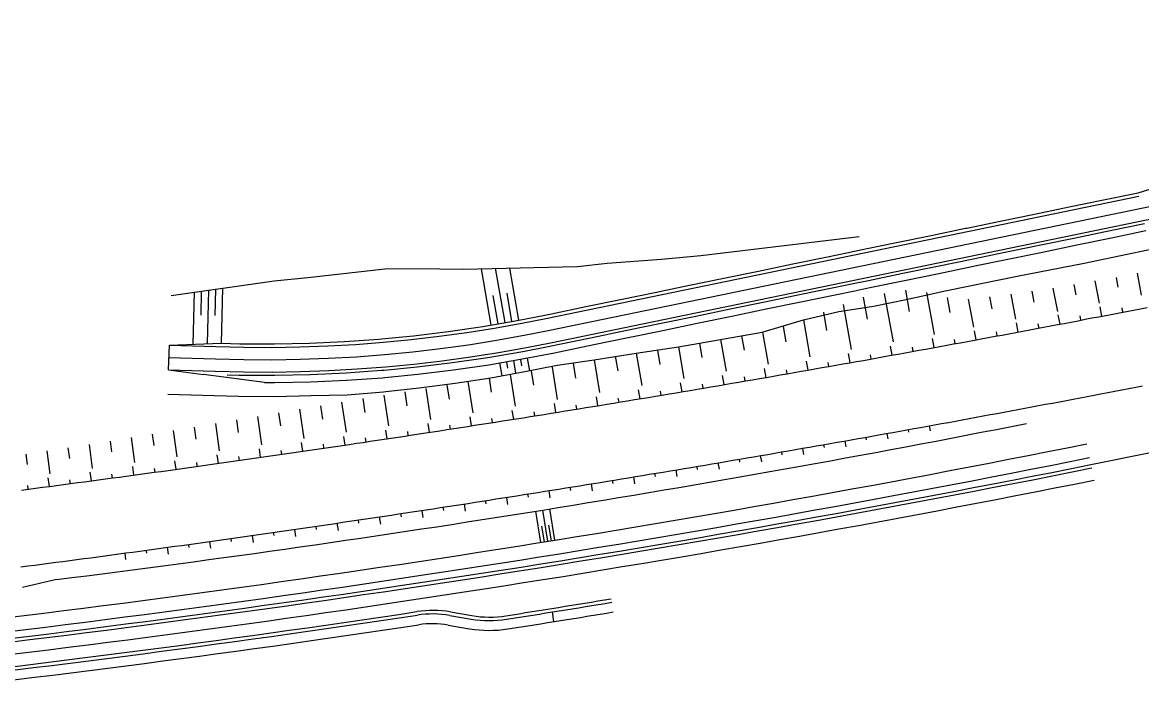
# Model space of a CAD drawing. Extents: x -552278 to -547230, y -1151007 to -1148251.
# Drawn here: x -547864.6 to -547705.9, y -1149949.3 to -1149853.1 of the extents above; entities that cross this region are included whole.
import ezdxf

# ---------------------------------------------------------------- set-up
doc = ezdxf.new("R2010")
doc.units = 0
doc.layers.add('u_trat navrh', color=7, linetype='Continuous')

msp = doc.modelspace()

# ---------------------------------------------------------------- linework, layer by layer
at = {"layer": 'u_trat navrh'}
for p, q in [((-547798.15, -1149896.01), (-547799.53, -1149888.01)), ((-547796.18, -1149895.67), (-547797.51, -1149887.96)), ((-547794.21, -1149895.33), (-547795.49, -1149887.92)), ((-547712.49, -1149889.75), (-547711.88, -1149892.92)), ((-547709.51, -1149889.25), (-547709.24, -1149890.64)), ((-547706.53, -1149888.67), (-547705.93, -1149891.76)), ((-547840.26, -1149891.35), (-547840.45, -1149898.73)), ((-547839.26, -1149891.21), (-547839.34, -1149894.61)), ((-547838.25, -1149891.06), (-547838.45, -1149898.66)), ((-547837.25, -1149890.92), (-547837.34, -1149894.66)), ((-547836.24, -1149890.77), (-547836.44, -1149898.59)), ((-547795.19, -1149895.5), (-547795.88, -1149891.5)), ((-547739.39, -1149891.05), (-547738.83, -1149894.11)), ((-547736.4, -1149891.37), (-547735.31, -1149897.34)), ((-547721.45, -1149891.22), (-547721.16, -1149892.75)), ((-547718.46, -1149890.76), (-547717.83, -1149894.07)), ((-547715.48, -1149890.24), (-547715.2, -1149891.7)), ((-547797.16, -1149895.84), (-547797.85, -1149891.84)), ((-547748.2, -1149893.09), (-547747.06, -1149899.47)), ((-547745.36, -1149892.06), (-547744.8, -1149895.16)), ((-547742.38, -1149891.52), (-547741.13, -1149898.4)), ((-547733.47, -1149892.09), (-547733.08, -1149894.23)), ((-547730.46, -1149892.32), (-547729.71, -1149896.31)), ((-547727.45, -1149892.01), (-547727.13, -1149893.69)), ((-547724.45, -1149891.61), (-547723.77, -1149895.19)), ((-547751.02, -1149894.19), (-547750.56, -1149896.8)), ((-547717.45, -1149895.88), (-547717.7, -1149894.57)), ((-547711.51, -1149894.74), (-547711.76, -1149893.43)), ((-547708.54, -1149894.17), (-547708.65, -1149893.58)), ((-547756.73, -1149896.22), (-547756.35, -1149898.38)), ((-547753.85, -1149895.26), (-547752.93, -1149900.51)), ((-547723.4, -1149897), (-547723.64, -1149895.7)), ((-547720.42, -1149896.44), (-547720.53, -1149895.86)), ((-547714.48, -1149895.31), (-547714.59, -1149894.72)), ((-547762.62, -1149897.56), (-547762.27, -1149899.59)), ((-547759.64, -1149897.03), (-547758.85, -1149901.55)), ((-547729.34, -1149898.11), (-547729.59, -1149896.81)), ((-547726.37, -1149897.56), (-547726.48, -1149896.97)), ((-547843.91, -1149902.35), (-547843.79, -1149898.85)), ((-547771.56, -1149899.12), (-547770.81, -1149903.6)), ((-547768.58, -1149898.6), (-547768.24, -1149900.62)), ((-547765.6, -1149898.08), (-547764.83, -1149902.58)), ((-547741.25, -1149900.29), (-547741.48, -1149899)), ((-547738.27, -1149899.75), (-547738.38, -1149899.17)), ((-547735.3, -1149899.21), (-547735.53, -1149897.91)), ((-547732.32, -1149898.66), (-547732.43, -1149898.08)), ((-547794, -1149900.88), (-547793.85, -1149901.78)), ((-547793.02, -1149900.71), (-547792.71, -1149902.52)), ((-547783.54, -1149900.93), (-547782.77, -1149905.59)), ((-547780.55, -1149900.43), (-547780.2, -1149902.53)), ((-547777.56, -1149899.99), (-547776.79, -1149904.6)), ((-547774.56, -1149899.57), (-547774.22, -1149901.61)), ((-547747.21, -1149901.35), (-547747.44, -1149900.07)), ((-547744.23, -1149900.82), (-547744.33, -1149900.24)), ((-547796.96, -1149901.38), (-547796.65, -1149903.2)), ((-547795.98, -1149901.21), (-547795.82, -1149902.12)), ((-547794.99, -1149901.05), (-547794.68, -1149902.86)), ((-547792.48, -1149902.53), (-547792.15, -1149904.56)), ((-547789.5, -1149901.97), (-547788.76, -1149906.57)), ((-547786.52, -1149901.44), (-547786.18, -1149903.53)), ((-547759.13, -1149903.44), (-547759.35, -1149902.16)), ((-547756.15, -1149902.93), (-547756.25, -1149902.35)), ((-547753.19, -1149902.41), (-547753.42, -1149901.13)), ((-547750.24, -1149901.89), (-547750.34, -1149901.31)), ((-547830.32, -1149904.17), (-547838.93, -1149903.01)), ((-547801.44, -1149904.02), (-547800.74, -1149908.48)), ((-547798.45, -1149903.53), (-547798.13, -1149905.54)), ((-547795.46, -1149903.03), (-547794.75, -1149907.53)), ((-547771.06, -1149905.48), (-547771.27, -1149904.21)), ((-547765.09, -1149904.47), (-547765.31, -1149903.19)), ((-547762.11, -1149903.96), (-547762.21, -1149903.38)), ((-547810.4, -1149905.49), (-547810.1, -1149907.46)), ((-547807.41, -1149905), (-547806.73, -1149909.41)), ((-547804.42, -1149904.51), (-547804.11, -1149906.51)), ((-547777.03, -1149906.47), (-547777.24, -1149905.21)), ((-547774.04, -1149905.98), (-547774.14, -1149905.41)), ((-547768.07, -1149904.97), (-547768.17, -1149904.4)), ((-547819.36, -1149906.97), (-547818.72, -1149911.23)), ((-547816.37, -1149906.46), (-547816.08, -1149908.41)), ((-547813.39, -1149905.98), (-547812.73, -1149910.33)), ((-547788.97, -1149908.42), (-547789.18, -1149907.16)), ((-547785.99, -1149907.94), (-547786.08, -1149907.37)), ((-547783, -1149907.45), (-547783.21, -1149906.19)), ((-547780.01, -1149906.96), (-547780.11, -1149906.4)), ((-547828.32, -1149908.47), (-547828.05, -1149910.31)), ((-547825.33, -1149907.97), (-547824.72, -1149912.12)), ((-547822.35, -1149907.47), (-547822.06, -1149909.36)), ((-547794.95, -1149909.37), (-547795.15, -1149908.12)), ((-547791.96, -1149908.9), (-547792.05, -1149908.33)), ((-547840.26, -1149910.49), (-547840.02, -1149912.19)), ((-547837.27, -1149909.98), (-547836.72, -1149913.86)), ((-547834.29, -1149909.48), (-547834.03, -1149911.26)), ((-547831.3, -1149908.99), (-547830.72, -1149912.99)), ((-547806.91, -1149911.24), (-547807.1, -1149909.99)), ((-547803.92, -1149910.78), (-547804, -1149910.22)), ((-547800.93, -1149910.31), (-547801.12, -1149909.06)), ((-547797.94, -1149909.84), (-547798.03, -1149909.28)), ((-547736.02, -1149910.32), (-547735.89, -1149911.04)), ((-547849.22, -1149911.96), (-547848.73, -1149915.53)), ((-547846.23, -1149911.49), (-547846, -1149913.12)), ((-547843.24, -1149910.99), (-547842.72, -1149914.7)), ((-547818.87, -1149913.04), (-547819.06, -1149911.81)), ((-547815.88, -1149912.6), (-547815.97, -1149912.04)), ((-547812.89, -1149912.15), (-547813.08, -1149910.91)), ((-547809.9, -1149911.69), (-547809.98, -1149911.13)), ((-547745, -1149911.93), (-547744.93, -1149912.29)), ((-547742, -1149911.4), (-547741.87, -1149912.17)), ((-547739.01, -1149910.86), (-547738.95, -1149911.2)), ((-547858.18, -1149913.43), (-547857.98, -1149914.93)), ((-547855.19, -1149912.98), (-547854.73, -1149916.35)), ((-547852.2, -1149912.47), (-547851.99, -1149914.03)), ((-547830.85, -1149914.79), (-547831.03, -1149913.56)), ((-547824.86, -1149913.92), (-547825.04, -1149912.69)), ((-547821.87, -1149913.48), (-547821.95, -1149912.93)), ((-547753.99, -1149913.51), (-547753.84, -1149914.37)), ((-547750.99, -1149912.99), (-547750.92, -1149913.37)), ((-547747.99, -1149912.46), (-547747.85, -1149913.28)), ((-547864.16, -1149914.35), (-547863.98, -1149915.79)), ((-547861.17, -1149913.88), (-547860.74, -1149917.15)), ((-547842.83, -1149916.48), (-547843, -1149915.27)), ((-547836.84, -1149915.64), (-547837.01, -1149914.42)), ((-547833.84, -1149915.22), (-547833.92, -1149914.67)), ((-547827.85, -1149914.36), (-547827.94, -1149913.81)), ((-547762.97, -1149915.06), (-547762.9, -1149915.47)), ((-547759.97, -1149914.55), (-547759.82, -1149915.44)), ((-547756.98, -1149914.03), (-547756.91, -1149914.43)), ((-547854.85, -1149918.12), (-547855.01, -1149916.91)), ((-547848.83, -1149917.31), (-547848.99, -1149916.09)), ((-547845.83, -1149916.9), (-547845.91, -1149916.35)), ((-547839.84, -1149916.06), (-547839.91, -1149915.52)), ((-547771.96, -1149916.58), (-547771.81, -1149917.53)), ((-547768.97, -1149916.08), (-547768.9, -1149916.5)), ((-547765.97, -1149915.57), (-547765.81, -1149916.49)), ((-547860.82, -1149918.91), (-547860.98, -1149917.71)), ((-547857.82, -1149918.52), (-547857.9, -1149917.97)), ((-547851.88, -1149917.72), (-547851.95, -1149917.18)), ((-547780.96, -1149918.06), (-547780.89, -1149918.51)), ((-547777.96, -1149917.57), (-547777.8, -1149918.55)), ((-547774.96, -1149917.08), (-547774.89, -1149917.51)), ((-547863.82, -1149919.31), (-547863.89, -1149918.77)), ((-547792.97, -1149920), (-547792.9, -1149920.45)), ((-547789.97, -1149919.52), (-547789.81, -1149920.52)), ((-547786.97, -1149919.04), (-547786.9, -1149919.49)), ((-547783.97, -1149918.55), (-547783.81, -1149919.54)), ((-547801.98, -1149921.41), (-547801.83, -1149922.43)), ((-547798.98, -1149920.94), (-547798.91, -1149921.4)), ((-547795.98, -1149920.47), (-547795.82, -1149921.48)), ((-547814.01, -1149923.24), (-547813.86, -1149924.26)), ((-547811, -1149922.78), (-547810.93, -1149923.24)), ((-547808, -1149922.33), (-547807.84, -1149923.35)), ((-547804.99, -1149921.87), (-547804.92, -1149922.33)), ((-547791.09, -1149926.87), (-547791.8, -1149922.42)), ((-547790.1, -1149926.71), (-547790.81, -1149922.27)), ((-547789.11, -1149926.55), (-547789.83, -1149922.11)), ((-547823.03, -1149924.57), (-547822.97, -1149925.03)), ((-547820.02, -1149924.13), (-547819.87, -1149925.15)), ((-547817.02, -1149923.68), (-547816.95, -1149924.14)), ((-547790.59, -1149926.79), (-547790.95, -1149924.57)), ((-547789.6, -1149926.63), (-547789.96, -1149924.41)), ((-547835.09, -1149926.3), (-547835.03, -1149926.75)), ((-547832.06, -1149925.87), (-547831.92, -1149926.87)), ((-547829.05, -1149925.44), (-547828.99, -1149925.89)), ((-547826.04, -1149925.01), (-547825.89, -1149926.02)), ((-547847.12, -1149927.97), (-547847.06, -1149928.4)), ((-547844.11, -1149927.56), (-547843.97, -1149928.51)), ((-547841.09, -1149927.14), (-547841.03, -1149927.58)), ((-547838.08, -1149926.72), (-547837.95, -1149927.7)), ((-547850.13, -1149928.38), (-547850.01, -1149929.31)), ((-547859.81, -1149932.14), (-547864.64, -1149933.24)), ((-547804.01, -1149937.22), (-547800.97, -1149937.74)), ((-547803.92, -1149936.73), (-547800.89, -1149937.25)), ((-547789.5, -1149936.74), (-547789.28, -1149938.11)), ((-547804.24, -1149938.59), (-547801.2, -1149939.11))]:
    msp.add_line(p, q, dxfattribs=at)
for points in [[(-547843.85, -1149900.6), (-547837.24, -1149900.82), (-547833.24, -1149900.91), (-547829.24, -1149900.93), (-547825.24, -1149900.86), (-547821.25, -1149900.72), (-547817.25, -1149900.5), (-547813.27, -1149900.19), (-547809.28, -1149899.81), (-547805.31, -1149899.34), (-547801.35, -1149898.8), (-547797.4, -1149898.18), (-547793.46, -1149897.47), (-547790.05, -1149896.8), (-547578.15, -1149853.05)], [(-547843.91, -1149902.35), (-547837.29, -1149902.57), (-547833.27, -1149902.66), (-547829.23, -1149902.68), (-547825.2, -1149902.61), (-547821.17, -1149902.47), (-547817.14, -1149902.24), (-547813.11, -1149901.93), (-547809.1, -1149901.55), (-547805.09, -1149901.08), (-547801.09, -1149900.53), (-547797.11, -1149899.9), (-547793.14, -1149899.19), (-547789.71, -1149898.52), (-547577.78, -1149854.76)], [(-547843.79, -1149898.85), (-547836.44, -1149898.59), (-547836.44, -1149898.59), (-547833.82, -1149898.66), (-547828.88, -1149898.68), (-547823.93, -1149898.58), (-547819, -1149898.35), (-547814.07, -1149898), (-547813.72, -1149897.97), (-547809.14, -1149897.53), (-547804.24, -1149896.93), (-547799.35, -1149896.22), (-547794.47, -1149895.38), (-547790.51, -1149894.6), (-547789.61, -1149894.41), (-547784.72, -1149893.4), (-547779.82, -1149892.39), (-547774.92, -1149891.38), (-547770.03, -1149890.37), (-547765.13, -1149889.36), (-547760.24, -1149888.35), (-547760.23, -1149888.35), (-547755.34, -1149887.34), (-547750.44, -1149886.33), (-547747.69, -1149885.76), (-547745.54, -1149885.31), (-547740.65, -1149884.3), (-547735.75, -1149883.29), (-547730.85, -1149882.28), (-547730.66, -1149882.24), (-547725.96, -1149881.27), (-547721.06, -1149880.26), (-547716.16, -1149879.25), (-547711.27, -1149878.24), (-547706.37, -1149877.23), (-547706.37, -1149877.23), (-547704.09, -1149876.54)], [(-547843.79, -1149898.85), (-547837.19, -1149899.07), (-547833.22, -1149899.17), (-547829.25, -1149899.18), (-547825.29, -1149899.12), (-547821.33, -1149898.97), (-547817.37, -1149898.75), (-547813.42, -1149898.45), (-547809.47, -1149898.07), (-547805.53, -1149897.61), (-547801.6, -1149897.07), (-547797.69, -1149896.45), (-547793.78, -1149895.75), (-547790.4, -1149895.09), (-547706.27, -1149877.72)], [(-547705.46, -1149881.63), (-547710.36, -1149882.64), (-547715.25, -1149883.66), (-547720.15, -1149884.67), (-547725.05, -1149885.68), (-547729.75, -1149886.65), (-547729.94, -1149886.69), (-547734.84, -1149887.7), (-547739.74, -1149888.71), (-547744.63, -1149889.72), (-547746.78, -1149890.16), (-547749.53, -1149890.73), (-547754.43, -1149891.74), (-547759.32, -1149892.75), (-547759.33, -1149892.76), (-547764.22, -1149893.77), (-547769.12, -1149894.78), (-547774.01, -1149895.79), (-547778.91, -1149896.8), (-547783.81, -1149897.81), (-547788.7, -1149898.82), (-547789.6, -1149899.01), (-547793.65, -1149899.8), (-547798.64, -1149900.66), (-547803.64, -1149901.39), (-547808.66, -1149902), (-547813.34, -1149902.45), (-547813.69, -1149902.48), (-547818.73, -1149902.84), (-547823.79, -1149903.07), (-547828.84, -1149903.18), (-547833.9, -1149903.16), (-547835.61, -1149903.11), (-547835.61, -1149903.11), (-547835.61, -1149903.11)], [(-547843.56, -1149891.83), (-547828.93, -1149889.72), (-547828.93, -1149889.72), (-547828.93, -1149889.72), (-547828.93, -1149889.72), (-547824.16, -1149889.24), (-547812.78, -1149888), (-547812.78, -1149888), (-547812.78, -1149888), (-547805.43, -1149888.04), (-547802.02, -1149888.06), (-547794.04, -1149887.88), (-547792.1, -1149887.84), (-547785.89, -1149887.7), (-547785.89, -1149887.7), (-547785.89, -1149887.7), (-547781.68, -1149887.23), (-547774, -1149886.68), (-547774, -1149886.68), (-547768.39, -1149886.15), (-547745.93, -1149883.43), (-547745.93, -1149883.43)], [(-547830.32, -1149904.17), (-547828.83, -1149904.18), (-547823.75, -1149904.07), (-547818.68, -1149903.84), (-547813.61, -1149903.48), (-547813.25, -1149903.45), (-547808.55, -1149903), (-547803.51, -1149902.38), (-547798.48, -1149901.65), (-547793.47, -1149900.78), (-547789.4, -1149899.99), (-547788.5, -1149899.8), (-547783.6, -1149898.79), (-547778.71, -1149897.78), (-547773.81, -1149896.77), (-547768.91, -1149895.76), (-547764.02, -1149894.75), (-547759.12, -1149893.73), (-547759.12, -1149893.73), (-547754.22, -1149892.72), (-547749.33, -1149891.71), (-547746.57, -1149891.14), (-547744.43, -1149890.7), (-547739.53, -1149889.69), (-547734.64, -1149888.68), (-547729.74, -1149887.67), (-547729.55, -1149887.63), (-547724.84, -1149886.66), (-547719.95, -1149885.65), (-547715.05, -1149884.64), (-547710.15, -1149883.62), (-547705.26, -1149882.61)], [(-547844.03, -1149905.81), (-547839.03, -1149905.98), (-547837.42, -1149906.03), (-547833.95, -1149906.11), (-547828.82, -1149906.13), (-547823.69, -1149906.02), (-547818.56, -1149905.9), (-547813.44, -1149905.5), (-547813.08, -1149905.46), (-547808.34, -1149904.93), (-547803.25, -1149904.27), (-547798.19, -1149903.48), (-547793.14, -1149902.57), (-547789.03, -1149901.77), (-547788.13, -1149901.59), (-547783.54, -1149900.93), (-547777.56, -1149899.99), (-547771.56, -1149899.12), (-547768.58, -1149898.6), (-547759.7, -1149897.04), (-547753.85, -1149895.26), (-547753.85, -1149895.26), (-547753.85, -1149895.26), (-547748.83, -1149894.11), (-547746.05, -1149893.68), (-547743.89, -1149893.35), (-547739.26, -1149892.37), (-547733.52, -1149891.1), (-547733.52, -1149891.1), (-547733.52, -1149891.1), (-547723.53, -1149889.07), (-547714.04, -1149887.21), (-547714.04, -1149887.21), (-547704.1, -1149885.16)], [(-547864.75, -1149919.43), (-547863.76, -1149919.3), (-547862.77, -1149919.17), (-547861.78, -1149919.04), (-547860.79, -1149918.91), (-547859.8, -1149918.78), (-547858.81, -1149918.65), (-547857.82, -1149918.52), (-547856.83, -1149918.38), (-547855.84, -1149918.25), (-547854.85, -1149918.12), (-547853.86, -1149917.99), (-547852.87, -1149917.85), (-547851.88, -1149917.72), (-547850.89, -1149917.59), (-547849.9, -1149917.45), (-547848.91, -1149917.32), (-547847.92, -1149917.18), (-547846.93, -1149917.05), (-547845.94, -1149916.91), (-547844.95, -1149916.78), (-547843.96, -1149916.64), (-547842.97, -1149916.5), (-547841.99, -1149916.36), (-547841, -1149916.23), (-547840.01, -1149916.09), (-547839.02, -1149915.95), (-547838.03, -1149915.81), (-547837.04, -1149915.67), (-547836.05, -1149915.53), (-547835.06, -1149915.39), (-547834.07, -1149915.25), (-547833.08, -1149915.11), (-547832.1, -1149914.97), (-547831.11, -1149914.83), (-547830.12, -1149914.69), (-547829.13, -1149914.54), (-547828.14, -1149914.4), (-547827.15, -1149914.26), (-547826.16, -1149914.11), (-547825.18, -1149913.97), (-547824.19, -1149913.83), (-547823.2, -1149913.68), (-547822.21, -1149913.54), (-547821.22, -1149913.39), (-547820.24, -1149913.24), (-547819.25, -1149913.1), (-547818.26, -1149912.95), (-547817.27, -1149912.8), (-547816.28, -1149912.66), (-547815.3, -1149912.51), (-547814.31, -1149912.36), (-547813.32, -1149912.21), (-547812.33, -1149912.06), (-547811.35, -1149911.91), (-547810.36, -1149911.76), (-547809.37, -1149911.61), (-547808.38, -1149911.46), (-547807.4, -1149911.31), (-547806.41, -1149911.16), (-547805.42, -1149911.01), (-547804.44, -1149910.86), (-547803.45, -1149910.7), (-547802.46, -1149910.55), (-547801.47, -1149910.4), (-547800.49, -1149910.24), (-547799.5, -1149910.09), (-547798.51, -1149909.93), (-547797.53, -1149909.78), (-547796.54, -1149909.62), (-547795.55, -1149909.47), (-547794.57, -1149909.31), (-547793.58, -1149909.16), (-547792.6, -1149909), (-547791.61, -1149908.84), (-547790.62, -1149908.69), (-547789.64, -1149908.53), (-547788.65, -1149908.37), (-547787.66, -1149908.21), (-547786.68, -1149908.05), (-547785.69, -1149907.89), (-547784.71, -1149907.73), (-547783.72, -1149907.57), (-547782.74, -1149907.41), (-547781.75, -1149907.25), (-547780.76, -1149907.09), (-547779.78, -1149906.93), (-547778.79, -1149906.76), (-547777.81, -1149906.6), (-547776.82, -1149906.44), (-547775.84, -1149906.28), (-547774.85, -1149906.11), (-547773.87, -1149905.95), (-547772.88, -1149905.78), (-547771.9, -1149905.62), (-547770.91, -1149905.45), (-547769.93, -1149905.29), (-547768.94, -1149905.12), (-547767.96, -1149904.95), (-547766.97, -1149904.79), (-547765.99, -1149904.62), (-547765, -1149904.45), (-547764.02, -1149904.28), (-547763.03, -1149904.12), (-547762.05, -1149903.95), (-547761.07, -1149903.78), (-547760.08, -1149903.61), (-547759.1, -1149903.44), (-547758.11, -1149903.27), (-547757.13, -1149903.1), (-547756.14, -1149902.93), (-547755.16, -1149902.75), (-547754.18, -1149902.58), (-547753.19, -1149902.41), (-547752.21, -1149902.24), (-547751.23, -1149902.06), (-547750.24, -1149901.89), (-547749.26, -1149901.72), (-547748.28, -1149901.54), (-547747.29, -1149901.37), (-547746.31, -1149901.19), (-547745.33, -1149901.02), (-547744.34, -1149900.84), (-547743.36, -1149900.67), (-547742.38, -1149900.49), (-547741.39, -1149900.31), (-547740.41, -1149900.14), (-547739.43, -1149899.96), (-547738.44, -1149899.78), (-547737.46, -1149899.6), (-547736.48, -1149899.42), (-547735.5, -1149899.24), (-547734.51, -1149899.06), (-547733.53, -1149898.88), (-547732.55, -1149898.7), (-547731.57, -1149898.52), (-547730.59, -1149898.34), (-547729.6, -1149898.16), (-547728.62, -1149897.98), (-547727.64, -1149897.8), (-547726.66, -1149897.61), (-547725.68, -1149897.43), (-547724.69, -1149897.25), (-547723.71, -1149897.06), (-547722.73, -1149896.88), (-547721.75, -1149896.69), (-547720.77, -1149896.51), (-547719.79, -1149896.32), (-547718.8, -1149896.14), (-547717.82, -1149895.95), (-547716.84, -1149895.77), (-547715.86, -1149895.58), (-547714.88, -1149895.39), (-547713.9, -1149895.2), (-547712.92, -1149895.01), (-547711.94, -1149894.83), (-547710.96, -1149894.64), (-547709.98, -1149894.45), (-547709, -1149894.26), (-547708.02, -1149894.07), (-547707.03, -1149893.88), (-547706.05, -1149893.69), (-547705.07, -1149893.5)], [(-547843.91, -1149902.35), (-547838.93, -1149903.01)], [(-547864.86, -1149930.33), (-547863.87, -1149930.2), (-547862.88, -1149930.07), (-547861.88, -1149929.94), (-547860.89, -1149929.81), (-547859.9, -1149929.68), (-547858.9, -1149929.55), (-547857.91, -1149929.42), (-547856.92, -1149929.29), (-547855.93, -1149929.16), (-547854.93, -1149929.03), (-547853.94, -1149928.9), (-547852.95, -1149928.76), (-547851.96, -1149928.63), (-547850.96, -1149928.5), (-547849.97, -1149928.36), (-547848.98, -1149928.23), (-547847.99, -1149928.09), (-547846.99, -1149927.96), (-547846, -1149927.82), (-547845.01, -1149927.69), (-547844.02, -1149927.55), (-547843.03, -1149927.41), (-547842.03, -1149927.28), (-547841.04, -1149927.14), (-547840.05, -1149927), (-547839.06, -1149926.86), (-547838.07, -1149926.72), (-547837.08, -1149926.58), (-547836.08, -1149926.44), (-547835.09, -1149926.3), (-547834.1, -1149926.16), (-547833.11, -1149926.02), (-547832.12, -1149925.88), (-547831.13, -1149925.74), (-547830.14, -1149925.6), (-547829.14, -1149925.46), (-547828.15, -1149925.31), (-547827.16, -1149925.17), (-547826.17, -1149925.03), (-547825.18, -1149924.88), (-547824.19, -1149924.74), (-547823.2, -1149924.6), (-547822.21, -1149924.45), (-547821.22, -1149924.31), (-547820.23, -1149924.16), (-547819.24, -1149924.01), (-547818.25, -1149923.87), (-547817.25, -1149923.72), (-547816.26, -1149923.57), (-547815.27, -1149923.43), (-547814.28, -1149923.28), (-547813.29, -1149923.13), (-547812.3, -1149922.98), (-547811.31, -1149922.83), (-547810.32, -1149922.68), (-547809.33, -1149922.53), (-547808.34, -1149922.38), (-547807.35, -1149922.23), (-547806.36, -1149922.08), (-547805.37, -1149921.93), (-547804.38, -1149921.78), (-547803.39, -1149921.62), (-547802.4, -1149921.47), (-547801.41, -1149921.32), (-547800.43, -1149921.16), (-547799.44, -1149921.01), (-547798.45, -1149920.86), (-547797.46, -1149920.7), (-547796.47, -1149920.55), (-547795.48, -1149920.39), (-547794.49, -1149920.23), (-547793.5, -1149920.08), (-547792.51, -1149919.92), (-547791.52, -1149919.77), (-547790.53, -1149919.61), (-547789.54, -1149919.45), (-547788.56, -1149919.29), (-547787.57, -1149919.13), (-547786.58, -1149918.97), (-547785.59, -1149918.82), (-547784.6, -1149918.66), (-547783.61, -1149918.5), (-547782.62, -1149918.34), (-547781.64, -1149918.17), (-547780.65, -1149918.01), (-547779.66, -1149917.85), (-547778.67, -1149917.69), (-547777.68, -1149917.53), (-547776.7, -1149917.36), (-547775.71, -1149917.2), (-547774.72, -1149917.04), (-547773.73, -1149916.87), (-547772.74, -1149916.71), (-547771.76, -1149916.54), (-547770.77, -1149916.38), (-547769.78, -1149916.21), (-547768.79, -1149916.05), (-547767.81, -1149915.88), (-547766.82, -1149915.72), (-547765.83, -1149915.55), (-547764.84, -1149915.38), (-547763.86, -1149915.21), (-547762.87, -1149915.04), (-547761.88, -1149914.88), (-547760.9, -1149914.71), (-547759.91, -1149914.54), (-547758.92, -1149914.37), (-547757.94, -1149914.2), (-547756.95, -1149914.03), (-547755.96, -1149913.86), (-547754.98, -1149913.69), (-547753.99, -1149913.51), (-547753, -1149913.34), (-547752.02, -1149913.17), (-547751.03, -1149913), (-547750.04, -1149912.82), (-547749.06, -1149912.65), (-547748.07, -1149912.48), (-547747.09, -1149912.3), (-547746.1, -1149912.13), (-547745.11, -1149911.95), (-547744.13, -1149911.78), (-547743.14, -1149911.6), (-547742.16, -1149911.42), (-547741.17, -1149911.25), (-547740.19, -1149911.07), (-547739.2, -1149910.89), (-547738.21, -1149910.71), (-547737.23, -1149910.54), (-547736.24, -1149910.36), (-547735.26, -1149910.18), (-547734.27, -1149910), (-547733.29, -1149909.82), (-547732.3, -1149909.64), (-547731.32, -1149909.46), (-547730.33, -1149909.28), (-547729.35, -1149909.1), (-547728.36, -1149908.91), (-547727.38, -1149908.73), (-547726.39, -1149908.55), (-547725.41, -1149908.37), (-547724.43, -1149908.18), (-547723.44, -1149908), (-547722.46, -1149907.82), (-547721.47, -1149907.63), (-547720.49, -1149907.45), (-547719.5, -1149907.26), (-547718.52, -1149907.08), (-547717.54, -1149906.89), (-547716.55, -1149906.7), (-547715.57, -1149906.52), (-547714.59, -1149906.33), (-547713.6, -1149906.14), (-547712.62, -1149905.95), (-547711.64, -1149905.77), (-547710.65, -1149905.58), (-547709.67, -1149905.39), (-547708.69, -1149905.2), (-547707.7, -1149905.01), (-547706.72, -1149904.82), (-547705.74, -1149904.63)], [(-547713.06, -1149915.81), (-547660.19, -1149905.17)]]:
    msp.add_lwpolyline(points, dxfattribs=at)
for centre, radius, start, end in [((-548107.12, -1147957.31), 1990.25, 277.13819, 281.15124), ((-548107.12, -1147957.31), 1994.75, 276.17665, 281.37639), ((-548107.12, -1147957.31), 1996.75, 276.17665, 281.37639), ((-548107.12, -1147957.31), 1997.75, 276.17665, 281.37639), ((-548107.12, -1147957.31), 1998.25, 276.17665, 281.37639), ((-548107.12, -1147957.31), 2000, 276.17665, 281.37639), ((-548107.12, -1147957.31), 2004.25, 278.92865, 279.36078), ((-548107.12, -1147957.31), 2004.75, 278.92865, 279.36078), ((-548107.12, -1147957.31), 2001.75, 276.17665, 278.57455), ((-548107.12, -1147957.31), 2002.25, 276.17665, 278.57455), ((-547806.43, -1149951.52), 15, 80.3764, 98.5746), ((-547806.43, -1149951.52), 14.5, 80.3764, 98.5746), ((-547798.38, -1149922.46), 15, 260.3764, 278.9287), ((-548107.12, -1147957.31), 2006.14, 278.92865, 279.36078), ((-548107.12, -1147957.31), 2003.64, 276.17665, 278.57455), ((-547806.43, -1149951.52), 13.11, 80.3764, 98.5746), ((-547798.38, -1149922.46), 16.89, 260.3764, 278.9287), ((-547798.38, -1149922.46), 15.5, 260.3764, 278.9287)]:
    msp.add_arc(centre, radius, start, end, dxfattribs=at)

doc.saveas('drawing.dxf')
